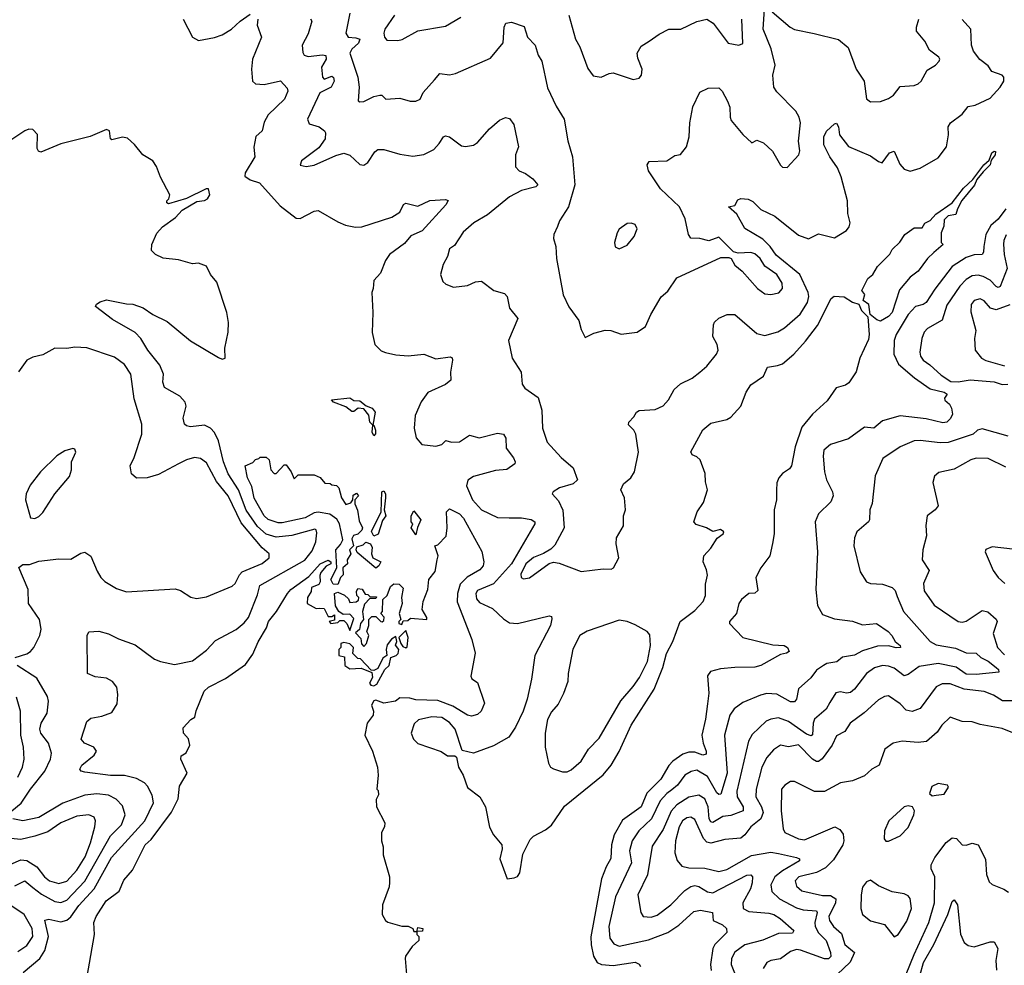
# Model space of a CAD drawing. Extents: x 1493970 to 1595317, y 729910 to 844791.
# Tile 267 of 338: x 1550249 to 1555187, y 802151 to 806893. Entities that reach past the tile are written whole.
import ezdxf

# ---------------------------------------------------------------- set-up
doc = ezdxf.new("R2010")
doc.units = 0

msp = doc.modelspace()

# ---------------------------------------------------------------- linework, layer by layer
at = {"layer": '0CON10XD'}
for points in [[(1551904.3, 806925), (1551884.3, 806825), (1551895.7, 806805.7), (1551935, 806802.7), (1551954.3, 806795), (1551947.5, 806775), (1551913.8, 806745), (1551904.7, 806725), (1551944.1, 806605), (1551950.6, 806555), (1551946.2, 806486.2), (1551955, 806480.8), (1551975, 806482.7), (1552025, 806508.2), (1552054.3, 806514.3), (1552065, 806513.8), (1552084.3, 806494.3), (1552155, 806500), (1552207.5, 806485), (1552236.2, 806485), (1552257.5, 806495), (1552272.3, 806527.7), (1552329.1, 806590.9), (1552355, 806622.5), (1552405, 806615.7), (1552435, 806622.9), (1552610, 806700), (1552672.9, 806777.1), (1552678.2, 806855), (1552686.7, 806875), (1552715, 806881.4), (1552778.1, 806858.1), (1552795.5, 806805), (1552834.6, 806764.6), (1552849.5, 806715), (1552866.7, 806685), (1552895, 806551.2), (1552939.5, 806459.5), (1552980, 806395), (1552997.1, 806285), (1553020.4, 806205), (1553032.2, 806065), (1553001.1, 805955), (1552955.8, 805885), (1552946.2, 805856.2)], [(1552946.2, 805856.2), (1552927.1, 805815), (1552925.7, 805795), (1552936.7, 805755), (1552940.6, 805695), (1552974, 805514), (1553003, 805453), (1553053.3, 805385), (1553065, 805340), (1553085, 805300), (1553128.3, 805321.7), (1553185, 805336), (1553214.1, 805334.1), (1553265, 805316.2), (1553345, 805326.7), (1553387.5, 805355), (1553413.3, 805415), (1553465, 805502.5), (1553498.8, 805531.2), (1553545, 805598), (1553765, 805700), (1553805, 805701.2), (1553816, 805696), (1553835, 805661.2), (1553871.7, 805631.7), (1553948.6, 805545), (1553985, 805518.9), (1554015, 805514.5), (1554056.2, 805523.8), (1554074.5, 805545.5), (1554072.2, 805572.2), (1554045.4, 805615), (1553985, 805657.3), (1553962.7, 805695), (1553935, 805719.2), (1553915, 805725.4), (1553852.5, 805722.5), (1553828.8, 805728.8), (1553755, 805802.5), (1553705, 805784), (1553660, 805795), (1553615, 805797.8), (1553602.1, 805815), (1553585.6, 805895), (1553557.5, 805955), (1553462.7, 806045), (1553401.9, 806135), (1553396, 806165), (1553405, 806181.2), (1553495, 806185.5), (1553535, 806212.5), (1553562.6, 806217.4), (1553592.2, 806255), (1553606.1, 806305), (1553609.6, 806375), (1553625, 806456.7), (1553659.8, 806530.2), (1553700.9, 806549.1), (1553755, 806550.9), (1553771.9, 806535), (1553798.5, 806485), (1553810.9, 806455), (1553811.4, 806405), (1553817.3, 806387.3), (1553875, 806318), (1553920, 806275), (1553945, 806288.8), (1553978.8, 806275), (1554024.3, 806234.3), (1554065, 806164), (1554075, 806154), (1554097.4, 806152.6), (1554156.5, 806215), (1554160.5, 806235), (1554154.5, 806284.5), (1554164.8, 806375), (1554157.9, 806405), (1554141.6, 806435), (1554045, 806530.5), (1554031.2, 806555), (1554025.4, 806615), (1554037.8, 806665), (1554017.4, 806747.4), (1553976.6, 806845), (1553983.7, 806946.3)], [(1554021.8, 806931.8), (1554112.5, 806855), (1554135, 806844.5), (1554233.6, 806823.6), (1554355, 806794.3), (1554403.4, 806753.4), (1554444.2, 806645), (1554484.2, 806585), (1554495.7, 806495.7), (1554515, 806480.8), (1554565, 806482.9), (1554605, 806497.1), (1554630.8, 806515), (1554665, 806558.8), (1554735, 806562.9), (1554755, 806570.8), (1554770, 806585), (1554800.4, 806639.6), (1554841.2, 806665), (1554860, 806685), (1554863.3, 806695), (1554857.5, 806705), (1554810.9, 806740.9), (1554788.1, 806785), (1554745.7, 806835), (1554745.7, 806855), (1554758.2, 806895)], [(1551068.8, 806895), (1551114.8, 806804.8), (1551145, 806787.9), (1551225, 806803.5), (1551265, 806817.5), (1551310.6, 806845), (1551354.1, 806885.9), (1551405, 806921.5)], [(1551443.9, 806896.1), (1551440.4, 806865), (1551461.5, 806805), (1551416.4, 806695), (1551411.2, 806645), (1551415.6, 806585), (1551431.7, 806571.8), (1551475, 806568.8), (1551556.9, 806586.9), (1551590, 806550), (1551592.9, 806535), (1551576.5, 806495), (1551494.7, 806415.3), (1551475, 806379.2), (1551464, 806335), (1551432.3, 806307.7), (1551423.5, 806253.5), (1551427.5, 806205), (1551379.8, 806125), (1551378, 806108), (1551405, 806090.5), (1551452, 806075), (1551555, 805960), (1551635, 805897.1), (1551655, 805895.7), (1551725, 805933.3), (1551745, 805935.6), (1551845, 805878.9), (1551883.4, 805863.4), (1551932.9, 805852.9), (1551965, 805854), (1552115, 805903.3), (1552155, 805927.5), (1552173.4, 805966.6), (1552185, 805973.5), (1552245, 805958.2), (1552305, 805985.5), (1552385, 805991.4), (1552396.8, 805986.8), (1552385.7, 805965), (1552267.9, 805835), (1552210.9, 805809.1), (1552179.4, 805770.6), (1552104.1, 805715), (1552083.6, 805685), (1552058.5, 805621.5), (1552024, 805585), (1552022, 805545), (1552014, 805525), (1552020, 805425), (1552016.7, 805325), (1552030, 805265), (1552061.7, 805231.7), (1552083.6, 805223.6), (1552135, 805212), (1552197.6, 805207.6), (1552275, 805215.5), (1552335, 805192.3), (1552408.3, 805201.7), (1552417.5, 805197.5), (1552420, 805185), (1552409.4, 805125), (1552411.2, 805085), (1552385, 805064.3), (1552295, 805024.3), (1552262.9, 804977.1), (1552231.4, 804908.6), (1552226.7, 804845), (1552236.8, 804796.8), (1552265, 804762), (1552335, 804754.4), (1552365, 804763.5), (1552386.6, 804783.4), (1552415, 804773.9), (1552455, 804776.4), (1552505, 804808.9), (1552553.7, 804796.3), (1552645, 804820), (1552675, 804814.2), (1552686.4, 804795), (1552688.8, 804745), (1552725.7, 804695), (1552734, 804675), (1552732, 804665), (1552691.9, 804638.1), (1552635, 804632.8), (1552525, 804603), (1552496.6, 804583.4), (1552489.2, 804555), (1552520, 804485), (1552564.9, 804434.9), (1552645, 804397.3), (1552704.3, 804394.3), (1552765, 804394.6), (1552813.7, 804386.3), (1552831.9, 804375), (1552831.5, 804365), (1552714.8, 804165), (1552625.7, 804064.3), (1552545, 804030.4), (1552536.4, 804015), (1552538.9, 803988.9), (1552555, 803970.7), (1552619.5, 803939.5), (1552675, 803888.6), (1552705, 803869.2), (1552745, 803865.6), (1552904, 803904), (1552915, 803900), (1552917.8, 803887.8), (1552911.5, 803855), (1552832.2, 803705), (1552815.5, 803585.5), (1552793.1, 803485), (1552774, 803426), (1552735.6, 803345.6), (1552701.4, 803295), (1552625, 803252), (1552525, 803215.6), (1552468, 803228), (1552433.3, 803335), (1552405, 803369.4), (1552365, 803393.5), (1552315, 803397.6), (1552248.5, 803381.5), (1552227.4, 803362.6), (1552211.8, 803315), (1552223.8, 803285), (1552245, 803263.8), (1552363, 803223), (1552395, 803202), (1552431.7, 803201.7), (1552440, 803195), (1552450, 803145), (1552472, 803105), (1552495, 803042.5), (1552556.7, 802995), (1552584, 802945), (1552604.5, 802844.5), (1552625.7, 802805.7), (1552667.5, 802755), (1552668.6, 802735), (1552656.9, 802685), (1552693.3, 802585), (1552728.8, 802588.8), (1552745, 802596.2), (1552757.1, 802615), (1552771.7, 802708.3), (1552808, 802782), (1552825, 802798.6), (1552885, 802830.9), (1552915, 802854.5), (1552981.1, 802948.9), (1553175, 803106.1), (1553215.2, 803154.8), (1553255, 803223.1), (1553314.7, 803355), (1553430.4, 803535), (1553474.4, 803645), (1553491.7, 803715), (1553524.5, 803775), (1553561.8, 803875), (1553635, 803930.5), (1553676.2, 803975), (1553687.5, 804005), (1553688.1, 804061.9), (1553697.3, 804107.3), (1553693.6, 804135), (1553677.1, 804175), (1553678.9, 804205), (1553715, 804242), (1553746.9, 804293.1), (1553776.7, 804315), (1553780, 804325), (1553764.1, 804335.9), (1553725, 804326.2), (1553692.5, 804345), (1553641.1, 804361.1), (1553630, 804375), (1553647.1, 804425), (1553677.7, 804472.3), (1553697.9, 804535), (1553688, 804575), (1553686.5, 804616.5), (1553661.1, 804685), (1553645, 804701.1), (1553621.7, 804711.7), (1553615, 804725.8), (1553675, 804836.9), (1553715, 804869.3), (1553795, 804887.7), (1553815, 804900.3), (1553865.3, 804955), (1553892, 805025), (1553915, 805061.9), (1553979.5, 805105), (1553999.2, 805150.8), (1554049.3, 805159.3)], [(1551707.7, 806897.7), (1551713.3, 806885), (1551695, 806822), (1551665.7, 806765), (1551668.7, 806728.7), (1551676, 806715), (1551695, 806708.2), (1551767.4, 806717.4), (1551783.8, 806713.8), (1551785.2, 806695), (1551762.3, 806655), (1551767.5, 806605), (1551775, 806594.4), (1551815, 806609.4), (1551822.6, 806602.6), (1551825.4, 806585.4), (1551810.5, 806555), (1551754, 806526), (1551692.1, 806395), (1551700.6, 806370.6), (1551751.2, 806355), (1551778, 806335), (1551782.9, 806325), (1551780, 806295), (1551749.7, 806250.3), (1551662.1, 806185), (1551655, 806163.8), (1551685, 806156.9), (1551725, 806162.9), (1551835, 806212.2), (1551875, 806223.3), (1551905, 806214.2), (1551955, 806166.7), (1551975, 806163.8), (1551993.9, 806176.1), (1552029.7, 806230.3), (1552045, 806241.4), (1552075, 806242.5), (1552155, 806218), (1552220.7, 806209.3), (1552275, 806216.2), (1552325, 806242), (1552351.7, 806271.7), (1552374.4, 806305.6), (1552385, 806311.2), (1552405, 806305.7), (1552465, 806260), (1552485, 806256.9), (1552525, 806264.4), (1552545, 806277.1), (1552604.4, 806345), (1552655, 806389.2), (1552685, 806402), (1552705, 806398), (1552727.2, 806367.2), (1552750.6, 806255), (1552734.6, 806215.4), (1552735.5, 806155.5), (1552754.2, 806135), (1552785, 806122), (1552822.5, 806095), (1552847.5, 806065), (1552836.7, 806055), (1552765, 806036), (1552705.7, 806005), (1552595, 805914.4), (1552525.8, 805875), (1552473, 805827), (1552429.7, 805760.3), (1552405, 805743.3), (1552394.4, 805705.6), (1552372, 805665), (1552358.8, 805615), (1552370.8, 805580.8), (1552386.4, 805566.4), (1552425, 805552.5), (1552495, 805560), (1552535, 805578.8), (1552565, 805582), (1552626.7, 805535), (1552680.3, 805520.3), (1552694.2, 805505), (1552705, 805446.7), (1552746.7, 805395), (1552700.8, 805285), (1552718.6, 805195), (1552762.9, 805125), (1552768, 805065), (1552782, 805045), (1552848.2, 804998.2), (1552867.7, 804935), (1552870, 804845), (1552893.9, 804773.9), (1552965, 804697.1), (1553024.3, 804645), (1553045.8, 804585), (1553025, 804565.8), (1552955.8, 804545), (1552924, 804525), (1552918.8, 804515), (1552950.7, 804480.7), (1552973.4, 804433.4), (1552979.6, 804345), (1552932.9, 804257.1), (1552912.7, 804237.3), (1552876.4, 804216.4), (1552825, 804195.4), (1552787.3, 804165), (1552762.8, 804112.8), (1552763.1, 804095), (1552775, 804088.6), (1552805.4, 804094.6), (1552904.3, 804165.7), (1552925, 804172), (1552955, 804168), (1553065, 804125.6), (1553175, 804140), (1553215, 804136.7), (1553227.5, 804145), (1553253.3, 804195), (1553240, 804265), (1553241.2, 804295), (1553276.2, 804355), (1553276.2, 804405), (1553286.2, 804435), (1553281.2, 804495), (1553263.8, 804535), (1553276.7, 804565), (1553313.3, 804595), (1553332, 804625), (1553352.9, 804725), (1553338.1, 804815), (1553328.6, 804835), (1553302.1, 804862.1), (1553303.3, 804875), (1553329.3, 804900.7), (1553342.5, 804925), (1553355, 804932.9), (1553435, 804937.5), (1553475, 804956.2), (1553503.2, 804986.8), (1553530.7, 805039.3), (1553563.1, 805066.9), (1553621.2, 805095), (1553659.2, 805125), (1553694.4, 805155.6), (1553743.8, 805215), (1553751.2, 805235), (1553745.8, 805265), (1553725.6, 805305), (1553727.7, 805362.3), (1553733.2, 805376.8), (1553755, 805395.8), (1553797.5, 805415), (1553835, 805414.4), (1553945, 805319.5), (1553985, 805310), (1554051.5, 805328.5), (1554085, 805348.2), (1554163.5, 805416.5), (1554199.7, 805475), (1554206.2, 805505), (1554203, 805525), (1554161.6, 805615), (1554042.6, 805712.6), (1554013, 805755), (1553975, 805792.4), (1553885, 805846.6), (1553845, 805917.9), (1553803.3, 805955), (1553835, 805962), (1553850, 805990), (1553865, 805996.2), (1553902.7, 805992.7), (1553925, 805982), (1553965, 805941.4), (1554035, 805907.9), (1554155, 805812.9), (1554205, 805794.3), (1554255, 805819.2), (1554335, 805799.4), (1554395, 805835.7), (1554408.5, 805855), (1554412.9, 805875), (1554401.1, 805921.1), (1554400.6, 805985), (1554368.4, 806105), (1554349.8, 806149.8), (1554311.2, 806205), (1554282.2, 806265), (1554281.4, 806305), (1554295, 806333.3), (1554335, 806371.2), (1554345, 806374), (1554354.4, 806355), (1554360.6, 806315), (1554405, 806257.3), (1554515, 806209.5), (1554555, 806181.9), (1554574.2, 806175.8), (1554610.8, 806225), (1554635, 806233.3), (1554662, 806168)], [(1552128.5, 806915), (1552080.8, 806845), (1552074.7, 806824.7), (1552077.5, 806805), (1552090.6, 806790.6), (1552145, 806788), (1552166.8, 806793.2), (1552245, 806836.9), (1552385, 806860.5), (1552461.1, 806905)], [(1553002.5, 806915), (1553035.7, 806795), (1553057.6, 806757.6), (1553098.3, 806648.3), (1553125, 806611.2), (1553165, 806604.2), (1553205, 806623.8), (1553225, 806626.2), (1553325, 806593.8), (1553355, 806600), (1553366.7, 806615), (1553371.2, 806645), (1553349.5, 806699.5), (1553346, 806725), (1553365, 806760), (1553405, 806785.6), (1553455, 806820.8), (1553504.6, 806845.4), (1553565, 806845.9), (1553645, 806883.6), (1553695, 806895.6), (1553725.8, 806875.8), (1553802, 806775), (1553855, 806764.5), (1553875, 806774.2), (1553870, 806895)], [(1554662, 806168), (1554685, 806143.1), (1554715, 806133.5), (1554765, 806147.7), (1554855, 806199.5), (1554897.3, 806255), (1554906.5, 806315), (1554904.4, 806355), (1554917.5, 806375), (1554975, 806419.2), (1555005, 806456.9), (1555040, 806465), (1555115, 806499.1), (1555165, 806555.4), (1555183.4, 806585), (1555184.7, 806604.7), (1555175.5, 806615), (1555123.7, 806633.7), (1555105, 806662.2), (1555063.8, 806693.8), (1555031.9, 806735), (1555022.2, 806765), (1555018.8, 806845), (1554974.7, 806894.7)], [(1550265.6, 802115), (1550350, 802185), (1550375.4, 802224.6), (1550392.7, 802295), (1550375, 802378), (1550395, 802382.7), (1550455, 802369.5), (1550485, 802377.3), (1550505, 802394.7), (1550545, 802450.8), (1550622.3, 802535), (1550709, 802691), (1550877.1, 802875), (1550919.6, 802965), (1550913.5, 803003.5), (1550889.1, 803049.1), (1550875, 803065.5), (1550835, 803087.9), (1550775, 803103.1), (1550705, 803102.1), (1550575, 803119.4), (1550556.7, 803125), (1550550, 803135), (1550561.2, 803155), (1550622, 803205), (1550634, 803225), (1550621.2, 803245), (1550573.8, 803265), (1550557.5, 803285), (1550586.3, 803373.7), (1550605, 803390), (1550660.2, 803399.8), (1550710.8, 803419.2), (1550737, 803463), (1550741.1, 803508.9), (1550735.4, 803545), (1550714.7, 803574.7), (1550685, 803591.5), (1550627.8, 803597.8), (1550588.8, 803615), (1550588, 803805), (1550595, 803823.3), (1550645, 803826.9), (1550695, 803813.6), (1550745, 803787.5), (1550827.7, 803757.7), (1550925, 803686.5), (1550955, 803674.6), (1551025, 803660), (1551115, 803677.5), (1551185, 803731.4), (1551230.8, 803779.2), (1551335.2, 803834.8), (1551375, 803867.7), (1551396.5, 803895), (1551441.7, 804008.3), (1551452.7, 804055), (1551678, 804182), (1551715, 804229.6), (1551734.6, 804274.6), (1551739.3, 804319.3), (1551735.3, 804335.3), (1551728.3, 804338.3), (1551613.5, 804306.5), (1551535, 804298.5), (1551485, 804312.7), (1551441, 804351), (1551384.2, 804434.2), (1551345.8, 804535.8), (1551294.2, 804615), (1551271.2, 804675), (1551245, 804780.6), (1551225, 804823.5), (1551205, 804843.8), (1551175, 804860.4), (1551105, 804850.9), (1551085.5, 804855.5), (1551075.8, 804865), (1551068.9, 804895), (1551084.4, 804955), (1551079.4, 804975), (1551051.4, 805005), (1550975, 805048.6), (1550967.3, 805075), (1550969.6, 805115), (1550951, 805161), (1550890.8, 805235), (1550856.9, 805295), (1550827.1, 805325), (1550715, 805389.6), (1550629.2, 805455), (1550633.4, 805466.6), (1550651.7, 805478.3), (1550685, 805488), (1550785, 805467.5), (1550817, 805467), (1550867.9, 805447.9), (1550916, 805415), (1550989.1, 805379.1), (1551105, 805282.9), (1551245, 805198.5), (1551265, 805191.1), (1551278.6, 805195), (1551278.2, 805245), (1551294.8, 805325.2), (1551296.7, 805375), (1551288, 805425), (1551236.7, 805576.7), (1551205.6, 805615), (1551185, 805657.1), (1551145, 805671.9), (1551115, 805669.4), (1551045, 805688.9), (1550967.9, 805697.9), (1550930, 805715), (1550910, 805735), (1550910.8, 805765), (1550936.9, 805823.1), (1550965.7, 805854.3), (1551029.5, 805900.5), (1551062.8, 805937.2), (1551138, 805982), (1551175, 805986.9), (1551190, 805995), (1551202.1, 806015), (1551195, 806044.3), (1551184.2, 806045), (1551085, 805995.8), (1550995, 805970), (1550987.5, 805975), (1550987.5, 805985), (1550997.5, 805995), (1551002.5, 806015), (1550955, 806102.5), (1550935, 806157.5), (1550915.7, 806185.7), (1550865.6, 806215.6), (1550825, 806266.7), (1550788.9, 806298.9), (1550765, 806303.1), (1550710.8, 806290.8), (1550703.8, 806295), (1550700, 806335), (1550685, 806342), (1550602.4, 806307.6), (1550455, 806270.4), (1550355, 806227.9), (1550343.2, 806233.2), (1550337.3, 806247.3), (1550337.9, 806317.9), (1550315, 806343.1), (1550295, 806344.6), (1550275, 806335.9), (1550154.5, 806255)], [(1554565, 805381.5), (1554547.7, 805387.7), (1554514.2, 805414.2), (1554508, 805465), (1554478.8, 805485), (1554486.7, 805515), (1554472.5, 805535), (1554502.5, 805595), (1554526.7, 805615), (1554550, 805655), (1554613, 805717), (1554625, 805740), (1554663, 805777), (1554687.5, 805815), (1554735, 805850), (1554775, 805850), (1554787.5, 805872.5), (1554815, 805886), (1554842.7, 805917.3), (1554925.3, 805974.7), (1554981.4, 806048.6), (1555028.1, 806091.9), (1555083.5, 806165), (1555110.6, 806189.4), (1555124.6, 806225), (1555135, 806232.9), (1555142.5, 806232.5), (1555141.2, 806215), (1555121.2, 806188.8), (1555115, 806166), (1555079.8, 806130.2), (1555049.1, 806090.9), (1555037.4, 806062.6), (1554974.1, 805985.9), (1554951.9, 805945), (1554944.3, 805915.7), (1554905, 805908.9), (1554885, 805888.8), (1554882.7, 805857.3), (1554870, 805825), (1554870, 805775), (1554880, 805765), (1554833.3, 805725), (1554801.2, 805695), (1554755, 805631.2), (1554715, 805602), (1554661.5, 805538.5), (1554625, 805424.7), (1554605, 805404.2), (1554565, 805381.5)], [(1555194.8, 805945.2), (1555155, 805892.7), (1555119.4, 805860.6), (1555094.3, 805815), (1555084, 805756), (1555082.4, 805727.6), (1555075.2, 805714.8), (1555035, 805713.7), (1554995, 805701), (1554925, 805654.6), (1554837.5, 805542.5), (1554795, 805475.4), (1554779.2, 805465), (1554741.5, 805455), (1554704.8, 805415.2), (1554644.7, 805315), (1554634.1, 805285), (1554632.1, 805215), (1554656.5, 805165), (1554736.4, 805096.4), (1554815, 805042.1), (1554885, 805024.5), (1554900, 805015), (1554886.9, 804995), (1554888.9, 804985), (1554911.6, 804965), (1554922.1, 804945), (1554926.1, 804915), (1554917.4, 804892.6), (1554897.9, 804875), (1554878.1, 804871.9), (1554795, 804891.1), (1554665, 804906.8), (1554575, 804880.8), (1554532.5, 804845), (1554485, 804848.9), (1554405, 804791.9), (1554315, 804763.3), (1554281.1, 804735), (1554277.5, 804705), (1554284.4, 804625), (1554295.5, 804585), (1554325.2, 804525.2), (1554328.2, 804505), (1554316.5, 804475), (1554254.5, 804415), (1554238.2, 804375), (1554250, 804225), (1554241.9, 804035), (1554249.4, 803955), (1554275, 803909.5), (1554335, 803889.2), (1554425, 803876.2), (1554475, 803857.8), (1554545, 803864.5), (1554604.4, 803825), (1554623.1, 803805), (1554638.6, 803775), (1554664.3, 803755), (1554666, 803745), (1554645, 803742.4), (1554605, 803753.6), (1554551.2, 803751.2), (1554475, 803728.6), (1554435, 803706.2), (1554374.3, 803695.7), (1554347.5, 803672.5), (1554296.2, 803663.8), (1554279.4, 803655), (1554245, 803631.1), (1554216.7, 803593.3), (1554155, 803536.7), (1554144.1, 803485.9), (1554135, 803472.5), (1554115, 803472), (1554045, 803510.2), (1553995, 803513.5), (1553963.8, 803506.2), (1553875, 803468.9), (1553832.4, 803437.6), (1553809.6, 803405), (1553783.3, 803305), (1553796.2, 803115), (1553765, 803008.6), (1553755, 803006.7), (1553745, 803016.4), (1553698.6, 803098.6), (1553645, 803130), (1553616.4, 803123.6), (1553584.8, 803105.2), (1553546.9, 803055), (1553519.3, 803030.7), (1553495, 803013.3), (1553461.4, 802975), (1553417.5, 802885), (1553353.3, 802825), (1553320.8, 802775), (1553307.4, 802725), (1553316.6, 802665), (1553236, 802495), (1553203.9, 802345), (1553207.6, 802287.6), (1553227.9, 802257.9), (1553255, 802246.9), (1553401.5, 802278.5), (1553499.4, 802315), (1553555, 802352.5), (1553629.8, 802420.2), (1553663.2, 802426.8), (1553723.3, 802415), (1553726.2, 802375), (1553773.8, 802353.8), (1553794.2, 802335), (1553795.7, 802315), (1553758.3, 802278.3), (1553734.8, 802255.2), (1553724.7, 802235), (1553713.8, 802155), (1553716.9, 802125)], [(1553255, 805744.3), (1553295, 805762.9), (1553330.6, 805805), (1553345.5, 805845), (1553335, 805865.5), (1553315, 805873.1), (1553295, 805871.4), (1553255, 805842), (1553244.4, 805825), (1553231.4, 805775), (1553235, 805753.3), (1553255, 805744.3)], [(1555196.3, 805813.7), (1555184, 805786), (1555182.7, 805767.3), (1555185.7, 805715), (1555200.3, 805645), (1555165, 805555.6), (1555155, 805550.6), (1555145, 805554.3), (1555116.3, 805586.3), (1555080, 805605), (1555055, 805611.8), (1555025, 805608.8), (1554995, 805589.7), (1554963.3, 805556.7), (1554898.9, 805461.1), (1554874.2, 805385.8), (1554801.4, 805345), (1554784.7, 805325.3), (1554773.8, 805295), (1554763.7, 805226.3), (1554765.9, 805205), (1554779.2, 805185), (1554812.9, 805162.9), (1554870.3, 805110.3), (1554919.2, 805079.2), (1554955, 805076.3), (1555015, 805087), (1555135, 805077.6), (1555175, 805063.8), (1555205, 805064.8)], [(1554049.3, 805159.3), (1554075, 805167.7), (1554130.9, 805215), (1554189, 805281), (1554250, 805360), (1554318, 805495), (1554333, 805507), (1554383.1, 805503.1), (1554425, 805476.7), (1554456.2, 805466.2), (1554470.8, 805435), (1554502.2, 805402.2), (1554509.6, 805315), (1554505, 805290), (1554462.1, 805195), (1554443.6, 805126.4), (1554407.5, 805072.5), (1554390.3, 805059.7), (1554342.8, 805047.2), (1554298.8, 804981.2), (1554224.4, 804915), (1554170.6, 804849.4), (1554138.3, 804751.7), (1554118.8, 804655), (1554109.5, 804640.5), (1554075, 804618.1), (1554056, 804595), (1554045, 804570), (1554044.2, 804534.2), (1554044.3, 804485), (1554032.5, 804435), (1554032.7, 804315), (1554024.4, 804265.6), (1554010, 804205), (1553965, 804144.4), (1553940.7, 804095), (1553950, 804030), (1553935, 804017.5), (1553905, 804015.4), (1553868.2, 803985), (1553855.4, 803965), (1553843.8, 803915), (1553808, 803875), (1553808, 803865), (1553875.8, 803795), (1554025, 803758.5), (1554082.5, 803755), (1554098.8, 803745), (1554107.5, 803725), (1554094.2, 803715.8), (1554065, 803709.5), (1553965.4, 803654.6), (1553935, 803645.5), (1553835, 803644.6), (1553762.8, 803637.2), (1553713.8, 803625), (1553698.1, 803601.9), (1553704.2, 803515), (1553697.6, 803462.4), (1553688.4, 803385), (1553670.3, 803305), (1553676.8, 803265), (1553692, 803225), (1553690.6, 803209.4), (1553675, 803204.8), (1553635, 803219.3), (1553605, 803219.5), (1553575, 803209.5), (1553525, 803174.7), (1553505, 803152.7), (1553463.8, 803085), (1553393.4, 803015), (1553364.7, 802945), (1553271.8, 802878.2), (1553230, 802805), (1553216.1, 802755), (1553213.4, 802686.6), (1553189.8, 802645), (1553166.9, 802585), (1553113.4, 802293.4), (1553113.9, 802253.9), (1553126.9, 802196.9), (1553144.6, 802165), (1553166, 802155), (1553225, 802150.7), (1553335, 802167.3), (1553356.2, 802156.2), (1553362.5, 802145)], [(1555215, 805462.8), (1555145, 805438.8), (1555116.5, 805446.5), (1555085, 805482.9), (1555065, 805493.1), (1555035, 805485.5), (1555020.5, 805465), (1555017.9, 805427.9), (1555044.4, 805335), (1555037.1, 805295), (1555040.8, 805235), (1555072, 805195), (1555093.4, 805183.4), (1555187.3, 805157.3)], [(1550226.1, 803693.9), (1550285, 803712.7), (1550302.5, 803725), (1550319.2, 803745), (1550349.2, 803805), (1550355.8, 803835.8), (1550348, 803885), (1550293.1, 803965), (1550291.9, 804035), (1550244.5, 804145.5), (1550265, 804161.4), (1550298.3, 804161.7), (1550345, 804177.8), (1550445, 804190), (1550505, 804188.1), (1550555, 804218), (1550575, 804222), (1550605, 804203.3), (1550637.8, 804127.8), (1550655, 804096), (1550675.5, 804075.5), (1550735, 804040.8), (1550784.4, 804024.4), (1551028.8, 804038.8), (1551055, 804030), (1551107, 803997), (1551135, 803990), (1551185, 803999.2), (1551315, 804052.2), (1551330, 804065), (1551350.9, 804109.1), (1551365, 804124.6), (1551464.3, 804165.7), (1551499.5, 804195), (1551499.4, 804215), (1551465, 804244.6), (1551359.2, 804369.2), (1551294.5, 804504.5), (1551236.6, 804576.6), (1551185, 804670.5), (1551155, 804692.5), (1551125, 804698.2), (1551085, 804686.4), (1551045, 804665.4), (1550945, 804611.8), (1550887.5, 804595), (1550835, 804593.8), (1550810, 804615), (1550803.1, 804655), (1550822.8, 804697.2), (1550861.1, 804815), (1550861.1, 804865), (1550822.1, 804992.1), (1550805.5, 805115), (1550774, 805164), (1550725, 805201.1), (1550585, 805246.7), (1550525, 805250.6), (1550485, 805244.3), (1550425, 805245.6), (1550365, 805213.1), (1550315, 805200.5), (1550285, 805185.6), (1550243.1, 805126.9)], [(1552025, 804806.7), (1552016.2, 804825), (1552020, 804860), (1552004, 804875), (1551999.4, 804909.4), (1551975, 804941.2), (1551945.7, 804944.3), (1551925, 804928.8), (1551915, 804928.8), (1551885, 804951.2), (1551822.5, 804975), (1551812.5, 804987.5), (1551905, 804997.5), (1551925, 804983.3), (1551955, 804981.2), (1551987.1, 804957.1), (1552016.7, 804945), (1552030.8, 804925), (1552020, 804860), (1552025, 804860), (1552033.8, 804835), (1552033.6, 804816.4), (1552025, 804806.7)], [(1555206.2, 804805), (1555075, 804841.8), (1555052.5, 804835), (1555031.2, 804815), (1554905, 804772.9), (1554865, 804770.3), (1554765, 804783.2), (1554735, 804780.8), (1554665, 804750.4), (1554577.6, 804692.4), (1554539.2, 804605), (1554523.6, 804466.4), (1554512.3, 804435), (1554510.6, 804385), (1554505, 804374.2), (1554447.1, 804325), (1554435.6, 804295), (1554432.5, 804255), (1554464.5, 804124.5), (1554495, 804073.8), (1554515, 804065.7), (1554575, 804062.2), (1554625, 804045.7), (1554639.8, 804029.8), (1554649.7, 803999.7), (1554680.5, 803925), (1554814, 803774), (1554845, 803757.6), (1554941.2, 803741.2), (1554995, 803718.2), (1555045, 803716.9), (1555068.2, 803695), (1555105, 803676.5), (1555146.1, 803645), (1555157.5, 803635), (1555159.5, 803620.5), (1555045, 803609.5), (1554995, 803611.6), (1554945, 803646.5), (1554855.2, 803665.2), (1554760.1, 803649.9), (1554705, 803608.7), (1554685, 803602.2), (1554635, 803641.2), (1554605, 803651.8), (1554575, 803653.9), (1554535, 803643.1), (1554495.9, 803614.1), (1554434.8, 803535.2), (1554415, 803518.2), (1554395.4, 803515.4), (1554365, 803522.7), (1554342.3, 803517.7), (1554310.8, 803469.2), (1554293.3, 803435), (1554234.8, 803385.2), (1554228.1, 803365), (1554225, 803307.5), (1554218.2, 803301.8), (1554195, 803310.5), (1554105, 803373.3), (1554055, 803391.2), (1554015, 803385.3), (1553992.9, 803375), (1553922, 803308), (1553903.3, 803275), (1553844.8, 803025), (1553846.1, 802995), (1553876.3, 802945), (1553876.7, 802925), (1553815, 802902.4), (1553775, 802897), (1553725, 802867.1), (1553715, 802870.7), (1553705.8, 802885.8), (1553701.6, 802945), (1553685, 802985.9), (1553655, 803004.2), (1553605, 802994.3), (1553545.1, 802954.9), (1553516.2, 802923.8), (1553475, 802832.1), (1553421.4, 802748.6), (1553397.6, 802605), (1553349.1, 802505), (1553364.6, 802415), (1553375, 802395.7), (1553415, 802392), (1553445, 802402.4), (1553514, 802455), (1553583.9, 802526.1), (1553615, 802545.8), (1553635, 802550.8), (1553655, 802546.9), (1553698.7, 802518.7), (1553725, 802514.3), (1553895, 802602.9), (1553915, 802605.4), (1553923.8, 802593.8), (1553921.4, 802565), (1553913.2, 802535), (1553875.2, 802465), (1553876.9, 802435), (1553905, 802420.7), (1554005, 802412.3), (1554030.6, 802405), (1554063.3, 802385), (1554131.2, 802325), (1554125, 802312.7), (1554055, 802311.2), (1553975, 802277.7), (1553885, 802252.9), (1553835, 802216.2), (1553819, 802185), (1553817, 802155), (1553836.4, 802105)], [(1550325, 804391.2), (1550345, 804401.2), (1550365, 804421.2), (1550425.8, 804515), (1550498.3, 804601.7), (1550508, 804635), (1550508, 804675), (1550530, 804725), (1550525, 804740), (1550515, 804742.5), (1550475, 804731.2), (1550435, 804706), (1550352.5, 804625), (1550301.7, 804558.3), (1550280.8, 804515), (1550277.5, 804485), (1550303.3, 804395), (1550325, 804391.2)], [(1551845, 804060), (1551821.7, 804061.7), (1551810, 804085), (1551840, 804145), (1551834.2, 804235), (1551858.3, 804261.7), (1551870, 804285), (1551852.5, 804365), (1551838.9, 804388.9), (1551803.6, 804413.6), (1551745, 804422.7), (1551725, 804420), (1551680, 804395), (1551565, 804370.6), (1551545, 804369.4), (1551495, 804386), (1551474.6, 804405), (1551425, 804493.3), (1551412.5, 804552.5), (1551391.4, 804595), (1551380, 804655), (1551418.3, 804671.7), (1551431.7, 804688.3), (1551448.3, 804691.7), (1551455, 804700), (1551485, 804700), (1551500, 804685), (1551507.5, 804635), (1551525, 804617.5), (1551535, 804617.5), (1551575, 804660), (1551585, 804660), (1551610, 804625), (1551625, 804590), (1551645, 804610), (1551725, 804610), (1551756.4, 804596.4), (1551778.3, 804568.3), (1551805, 804567.5), (1551815, 804560), (1551837, 804557), (1551850, 804545), (1551862.5, 804495), (1551885, 804462.5), (1551909.3, 804470.7), (1551920, 804485), (1551921.7, 804508.3), (1551938.3, 804518.3), (1551947.5, 804505), (1551930, 804485), (1551930, 804465), (1551943, 804433), (1551950.7, 804380.7), (1551967.5, 804345), (1551965, 804332.5), (1551945, 804313.3), (1551923.6, 804306.4), (1551915, 804290), (1551923.3, 804255), (1551902.5, 804235), (1551910, 804215), (1551891.2, 804185), (1551892.5, 804165), (1551870, 804145), (1551871.7, 804108.3), (1551857.5, 804095), (1551845, 804060)], [(1555195, 804649.5), (1555105, 804692.9), (1555045, 804693.6), (1555018, 804685), (1554935, 804639.5), (1554858.3, 804621.7), (1554835.9, 804604.1), (1554828.3, 804571.7), (1554854.3, 804455), (1554839.2, 804435), (1554800, 804405), (1554793.6, 804356.4), (1554795.6, 804305), (1554778.1, 804235), (1554774.2, 804185), (1554809.4, 804130.6), (1554781.1, 804065), (1554785, 804029.2), (1554835, 803957.5), (1554955, 803875.5), (1554975, 803871.8), (1554995, 803876.9), (1555075, 803930.8), (1555103.8, 803923.8), (1555146.1, 803886.1), (1555151.1, 803875), (1555130.2, 803815), (1555151.8, 803745), (1555188.2, 803708.2)], [(1552025, 804303.8), (1552013.9, 804326.1), (1552062, 804425), (1552064.1, 804525.9), (1552075, 804530), (1552083.3, 804515), (1552083.8, 804495), (1552075.8, 804435), (1552085.8, 804405), (1552068, 804382), (1552046.9, 804313.1), (1552025, 804303.8)], [(1551050.2, 803049.8), (1551088, 803115), (1551057.5, 803185), (1551058.3, 803201.7), (1551083, 803217), (1551102.5, 803255), (1551096.1, 803286.1), (1551070, 803315), (1551068.3, 803341.7), (1551107, 803383), (1551127.5, 803395), (1551133.6, 803426.4), (1551173.8, 803525), (1551196.2, 803545), (1551281.2, 803588.8), (1551380.6, 803659.4), (1551418.6, 803711.4), (1551445, 803773.8), (1551486.5, 803843.5), (1551496.2, 803875), (1551536.2, 803925), (1551591.2, 804015), (1551608.8, 804035), (1551699.5, 804100.5), (1551755, 804164), (1551795, 804183.3), (1551810, 804175), (1551810, 804165), (1551785, 804152.5), (1551759.3, 804120.7), (1551753.3, 804105), (1551756.4, 804073.6), (1551749.3, 804060.7), (1551712.5, 804045), (1551710, 804025), (1551692.5, 803995), (1551690, 803965), (1551735, 803940), (1551751.7, 803941.7), (1551775, 803940), (1551795, 803900), (1551815, 803900), (1551828.3, 803908.3), (1551828.3, 803881.7), (1551800, 803875), (1551810, 803865), (1551845, 803870), (1551855, 803880), (1551875, 803880), (1551890, 803865), (1551905, 803830), (1551925, 803890), (1551905, 803912.5), (1551870.7, 803910.7), (1551850, 803925), (1551833, 803953), (1551827.5, 804015), (1551845, 804022.5), (1551877, 804007), (1551898.3, 803988.3), (1551905, 803970), (1551937, 803973), (1551948.3, 803981.7), (1551950, 803995), (1551940, 804005), (1551937.5, 804025), (1551945, 804040), (1551967, 804037), (1551981.7, 804011.7), (1551995, 804010), (1552005, 804000), (1552038.3, 803998.3), (1552035, 803990), (1552005, 803990), (1551977.5, 803962.5), (1551967.5, 803925), (1551972.5, 803885), (1551957.5, 803865), (1551952.5, 803835), (1551932.5, 803817.5), (1551960, 803790), (1551963.6, 803763.6), (1551975, 803750), (1551987.5, 803765), (1552000, 803805), (1551990, 803825), (1552000, 803855), (1552000, 803885), (1552015, 803900), (1552035, 803900), (1552060, 803875), (1552067, 803873), (1552075, 803880), (1552077, 803897), (1552060, 803915), (1552067.5, 803925), (1552070, 803985), (1552092.5, 804005), (1552108.8, 804051.2), (1552125, 804063.3), (1552152.5, 804062.5), (1552171.7, 804041.7), (1552163.3, 803995), (1552166.7, 803965), (1552152.5, 803915), (1552160, 803885), (1552150, 803875), (1552150, 803865), (1552165, 803860), (1552171.7, 803878.3), (1552195, 803880), (1552208.3, 803891.7), (1552290, 803885), (1552290, 803895), (1552267.5, 803935), (1552272.5, 803975), (1552296.2, 804035), (1552300, 804085), (1552332, 804125), (1552342.5, 804185), (1552347.5, 804205), (1552330, 804255), (1552345, 804260), (1552387, 804303), (1552392.5, 804345), (1552390, 804425), (1552405, 804440), (1552455, 804415.8), (1552475, 804393.3), (1552565.8, 804225.8), (1552576.2, 804175), (1552573.8, 804155), (1552556.2, 804135), (1552492.4, 804097.6), (1552458.3, 804061.7), (1552444.4, 804015), (1552442.9, 803972.9), (1552516.7, 803785), (1552533, 803717), (1552510.7, 803600.7), (1552517, 803587), (1552545, 803570), (1552580, 803465), (1552563.3, 803425), (1552545, 803408.8), (1552515, 803400), (1552495, 803405.7), (1552420.9, 803450.9), (1552345, 803479.4), (1552235, 803482.5), (1552205, 803491.2), (1552155, 803492.5), (1552134, 803476), (1552075, 803465.8), (1552035, 803481.2), (1552025, 803477.5), (1552013.8, 803455), (1552023.1, 803425), (1552021.4, 803405), (1551991.2, 803365), (1551980, 803305), (1552018, 803225), (1552043.3, 803145), (1552046.7, 803105), (1552040, 803035), (1552047, 803027), (1552047.5, 803005), (1552037, 802983), (1552037.5, 802945), (1552080, 802865), (1552077.5, 802845), (1552063.6, 802816.4), (1552063.3, 802775), (1552071.2, 802745), (1552071.2, 802705), (1552103.8, 802595), (1552103.6, 802566.4), (1552101.2, 802545), (1552068.8, 802455), (1552066.7, 802405), (1552083.3, 802375), (1552095, 802366.7), (1552165, 802346.7), (1552196.4, 802346.4), (1552220, 802335), (1552225, 802320), (1552240, 802320), (1552245, 802340), (1552270, 802335), (1552268.3, 802321.7), (1552240, 802320), (1552240, 802305), (1552250, 802295), (1552250, 802275), (1552216.7, 802245), (1552183.9, 802196.1), (1552182.5, 802185), (1552188.8, 802105)], [(1552235, 804310), (1552212.5, 804345), (1552220, 804365), (1552212.5, 804375), (1552212.5, 804405), (1552225, 804430), (1552260, 804385), (1552243, 804347), (1552235, 804310)], [(1552035, 804142.5), (1551941.4, 804221.4), (1551936, 804235), (1551940, 804250), (1551970.7, 804259.3), (1551985, 804272.5), (1552007.5, 804265), (1552016.4, 804246.4), (1552013.3, 804215), (1552020, 804195), (1552060, 804175), (1552050, 804155), (1552035, 804142.5)], [(1555228.3, 804238.3), (1555125, 804248.8), (1555093.9, 804236.1), (1555090, 804225), (1555130.3, 804130.3), (1555156.1, 804096.1), (1555190, 804065)], [(1552971.3, 803121.3), (1552995, 803121.9), (1553015, 803130.6), (1553065, 803174.3), (1553101.4, 803235), (1553155, 803290), (1553263.2, 803476.8), (1553325, 803548.5), (1553356.7, 803595), (1553397.4, 803675), (1553412.5, 803755), (1553408.7, 803808.7), (1553395.3, 803825.3), (1553335, 803858.1), (1553294.5, 803874.5), (1553255, 803881.4), (1553095, 803826.5), (1553057.5, 803805), (1553023.1, 803736.9), (1552999.4, 803615), (1552997.1, 803575), (1552975.5, 803514.5), (1552948.7, 803461.3), (1552915, 803422), (1552895, 803383.3), (1552884.4, 803315), (1552884.4, 803245), (1552900, 803165), (1552911.2, 803145), (1552925, 803136), (1552971.3, 803121.3)], [(1552185, 803742.5), (1552191.7, 803748.3), (1552197.5, 803795), (1552185, 803830), (1552150, 803795), (1552160, 803765), (1552170, 803750), (1552185, 803742.5)], [(1552025, 803552.5), (1552039.3, 803560.7), (1552080, 803635), (1552102.5, 803655), (1552110, 803695), (1552136.2, 803703.8), (1552147.5, 803715), (1552150, 803735), (1552133, 803757), (1552140, 803775), (1552135, 803800), (1552113.6, 803786.4), (1552092.3, 803757.7), (1552086.7, 803735), (1552090, 803705), (1552069.3, 803690.7), (1552045, 803640), (1552025, 803630), (1552011.7, 803631.7), (1551958.3, 803688.3), (1551945, 803690), (1551920, 803715), (1551922.5, 803745), (1551905, 803762.5), (1551875, 803770), (1551860, 803765), (1551860, 803745), (1551850, 803735), (1551850, 803705), (1551878.3, 803698.3), (1551880, 803655), (1551905, 803637.5), (1551961.7, 803641.7), (1552015, 803620), (1552017.5, 803595), (1552002.5, 803565), (1552010, 803555), (1552025, 803552.5)], [(1550209.4, 802925), (1550255.7, 802964.3), (1550302.3, 803035), (1550374.8, 803125.2), (1550402.9, 803185), (1550407.7, 803215), (1550393.1, 803265), (1550355.5, 803315), (1550350, 803335), (1550357.3, 803365), (1550386.8, 803415), (1550392.9, 803475), (1550388.5, 803498.5), (1550335, 803591.5), (1550235.6, 803655)], [(1555237.5, 803477.5), (1555177, 803477), (1555133.1, 803505), (1555085, 803524.2), (1554985, 803535.9), (1554915, 803562.4), (1554875, 803561.8), (1554845, 803546.9), (1554765, 803438.5), (1554725, 803424), (1554695, 803431.1), (1554665, 803462.1), (1554605, 803502.5), (1554585, 803499.6), (1554555, 803481.8), (1554483.4, 803416.6), (1554414, 803365), (1554387.3, 803322.7), (1554345, 803302.3), (1554323.6, 803255), (1554273.5, 803186.5), (1554255, 803172.9), (1554245, 803172.4), (1554225, 803184.7), (1554155, 803256.4), (1554105, 803246.4), (1554065, 803254.5), (1554028.5, 803231.5), (1553995, 803192.5), (1553971.4, 803145), (1553941.7, 803035), (1553940.7, 802995), (1553968.4, 802945), (1553976.5, 802916.5), (1553965.1, 802884.9), (1553914.6, 802845), (1553885.2, 802804.8), (1553865, 802788.8), (1553785, 802781.3), (1553715, 802763.1), (1553695, 802769.1), (1553677.4, 802787.4), (1553635, 802881.8), (1553615, 802893.3), (1553595, 802890.6), (1553573.3, 802875), (1553555.2, 802844.8), (1553538.3, 802775), (1553534.7, 802715), (1553546.6, 802676.6), (1553568.8, 802648.8), (1553605, 802639.5), (1553685, 802637.6), (1553755, 802621.9), (1553795, 802631.6), (1553919, 802701), (1554015, 802718.4), (1554055, 802712), (1554145, 802692.3), (1554160, 802685), (1554160, 802675), (1554074.9, 802625.1), (1554035.7, 802595), (1554016.1, 802555), (1554020.5, 802520.5), (1554060, 802485), (1554145, 802439.8), (1554178.5, 802428.5), (1554244.7, 802424.7), (1554248.4, 802415), (1554236.4, 802365), (1554238.5, 802345), (1554255, 802314.1), (1554293.2, 802275), (1554315.3, 802215), (1554316.7, 802195), (1554305, 802183.6), (1554285, 802184), (1554165, 802227.5), (1554145, 802229.8), (1554115, 802220.3), (1554065, 802183.2), (1554015, 802174.5), (1553995.8, 802165), (1553978.1, 802135)], [(1550239.7, 803095), (1550262.5, 803145), (1550270.9, 803185), (1550267.8, 803245), (1550254.2, 803305), (1550253.3, 803425), (1550232.9, 803495)], [(1555298.9, 803288.9), (1555175, 803338.9), (1555065, 803358.9), (1555025, 803372.2), (1554975, 803374.4), (1554915, 803395.7), (1554873.1, 803355), (1554849.8, 803320.2), (1554795.9, 803274.1), (1554755, 803268.5), (1554675, 803274.5), (1554628.8, 803265), (1554587.1, 803235), (1554558.6, 803155), (1554522.5, 803135), (1554485, 803101.1), (1554425, 803075.8), (1554365, 803066), (1554285, 803023.3), (1554235, 803022.5), (1554135, 803071.9), (1554115, 803071.9), (1554085.8, 803055), (1554070, 803035), (1554068, 802925), (1554077.7, 802835), (1554086.5, 802816.5), (1554155, 802784.7), (1554185, 802780.8), (1554337.5, 802845), (1554362.4, 802832.4), (1554378.3, 802808.3), (1554381.5, 802775), (1554376.2, 802755)], [(1550586.7, 802095), (1550624, 802305), (1550620, 802365), (1550632, 802395), (1550682.5, 802475), (1550747.9, 802522.1), (1550771.7, 802578.3), (1550815, 802627.5), (1550878.6, 802755), (1550907.4, 802782.6), (1551010.7, 802919.3), (1551043.9, 802985), (1551050.2, 803049.8)], [(1554825, 803001.2), (1554845, 803004), (1554885, 803010), (1554906.7, 803045), (1554902.5, 803055), (1554855, 803062), (1554823, 803047), (1554811.7, 803011.7), (1554825, 803001.2)], [(1550225, 802550), (1550275, 802574), (1550315, 802540.6), (1550358.1, 802508.1), (1550425, 802471.3), (1550455, 802465.2), (1550485, 802477.7), (1550575, 802573.1), (1550705, 802800.9), (1550759.7, 802855), (1550778.2, 802905), (1550765, 802950), (1550733.4, 802983.4), (1550695, 803004.2), (1550635, 803010.5), (1550575, 803004.8), (1550465, 802964.8), (1550345, 802892.9), (1550265, 802874.7), (1550214.7, 802884.7)], [(1554593, 802773), (1554605, 802773.3), (1554665, 802800), (1554705, 802841.2), (1554732.9, 802905), (1554735.8, 802925.8), (1554725.8, 802945.8), (1554705, 802950.8), (1554685, 802945.8), (1554606.7, 802875), (1554586.2, 802825), (1554583.3, 802785), (1554593, 802773)], [(1550205, 802657.4), (1550255, 802679.7), (1550285, 802675.8), (1550335, 802645.3), (1550373.6, 802595), (1550398.2, 802575), (1550445, 802561.9), (1550485, 802572.9), (1550535, 802627.6), (1550576.9, 802695), (1550604.2, 802765), (1550626.1, 802845), (1550629.1, 802875), (1550623, 802893), (1550595, 802906.2), (1550535, 802898.4), (1550455, 802864.7), (1550390.4, 802819.6), (1550325, 802799.1), (1550255, 802782.5), (1550205, 802787.4)], [(1554694.1, 802105.9), (1554735, 802205.3), (1554807.6, 802365), (1554836.7, 802465), (1554837.5, 802595), (1554820, 802635), (1554820, 802655), (1554838.6, 802691.4), (1554895, 802766.9), (1554925, 802790.6), (1554946.2, 802786.2), (1554975, 802754.3), (1554995, 802753.1), (1555025, 802763.3), (1555055.8, 802755), (1555092.7, 802682.7), (1555096.6, 802606.6), (1555110.3, 802570.3), (1555126.4, 802556.4), (1555185, 802533.6), (1555207.9, 802517.9)], [(1554376.2, 802755), (1554329.7, 802680.3), (1554289.7, 802640.3), (1554245, 802615.8), (1554155.5, 802595), (1554138.4, 802575), (1554145, 802547.8), (1554172, 802525), (1554275, 802500.8), (1554315, 802501.1), (1554341.2, 802485), (1554340.7, 802465), (1554307, 802395), (1554309.5, 802375), (1554330.8, 802345), (1554370.3, 802310.3), (1554386.3, 802255), (1554435.3, 802215), (1554413.7, 802166.3), (1554347.8, 802105)], [(1554635, 802293.3), (1554655, 802306.2), (1554698.3, 802371.7), (1554721.5, 802435), (1554715, 802486.7), (1554705, 802499.2), (1554685, 802508.6), (1554625, 802518.6), (1554555, 802548.8), (1554515, 802577.5), (1554495, 802570), (1554475, 802542.5), (1554468.1, 802505), (1554467.1, 802435), (1554475.8, 802405.8), (1554515, 802374), (1554585.6, 802355.6), (1554635, 802293.3)], [(1550239, 802221), (1550285, 802250), (1550314.4, 802295.6), (1550311.6, 802335), (1550270.5, 802405), (1550153.5, 802485)], [(1554745, 802031.5), (1554781.2, 802165), (1554832.4, 802255), (1554903.6, 802405), (1554925, 802470.8), (1554935, 802478.6), (1554951.5, 802455), (1554967.4, 802307.4), (1554985, 802265.6), (1555005, 802250.9), (1555035, 802243.5), (1555115, 802269.4), (1555135, 802268.6), (1555154.4, 802235), (1555144.5, 802175), (1555147.1, 802127.1)]]:
    msp.add_lwpolyline(points, dxfattribs=at)

doc.saveas('drawing.dxf')
